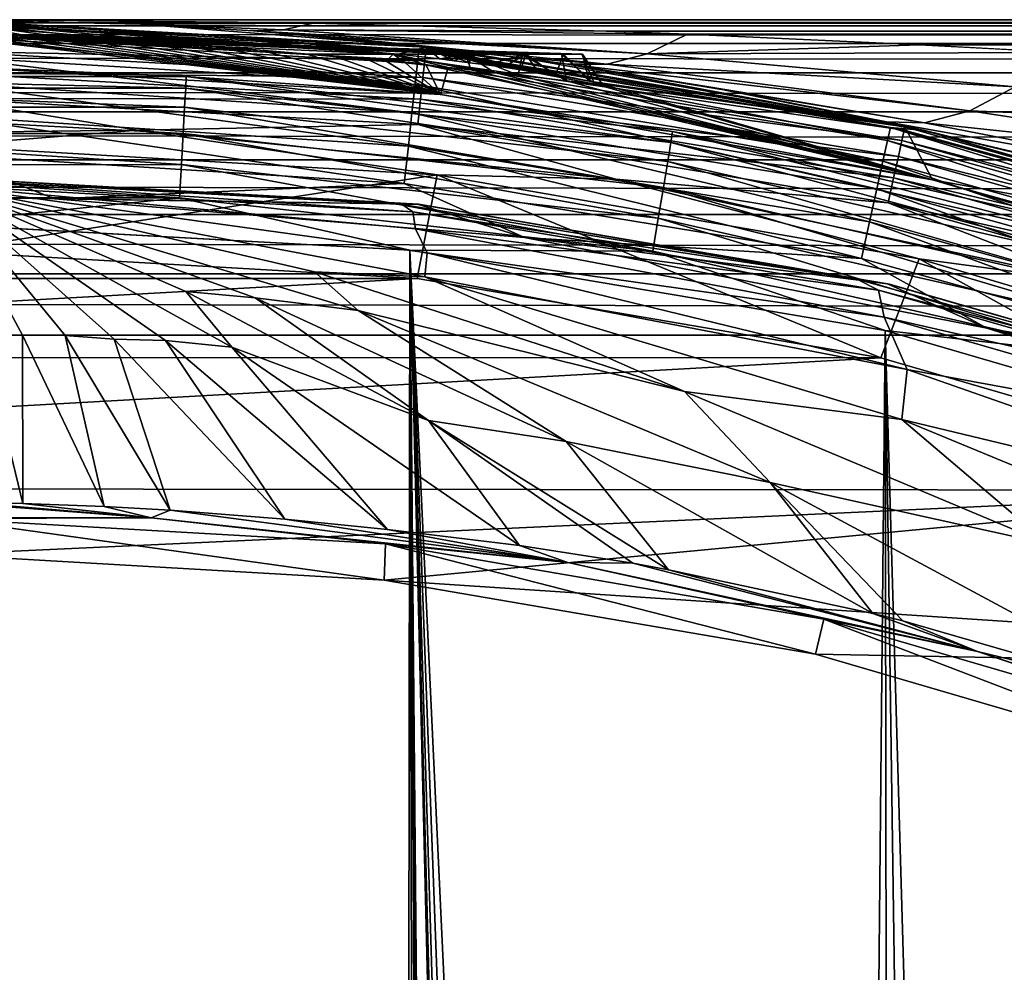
# Model space of a CAD drawing. Header units: metres. Extents: x -106 to 264, y -111 to 81.
# Tile 120 of 549: x 0.37 to 5.05, y 16.47 to 21. Entities that reach past the tile are written whole.
import ezdxf

# ---------------------------------------------------------------- set-up
doc = ezdxf.new("R2010")
doc.units = ezdxf.units.M
doc.layers.add('solid_20422013', color=7, linetype='CONTINUOUS')

msp = doc.modelspace()

# ---------------------------------------------------------------- linework, layer by layer
at = {"layer": 'solid_20422013'}
for points in [[(-88.5, 21, -17.5), (65.25, 21), (65.349434, 21, -1.48842)], [(-88.5, 21, -17.5), (-0.000001, 21, 17.5), (65.25, 21)], [(-88.5, 21, -17.5), (65.349434, 21, -1.48842), (65.638138, 21, -2.92955)], [(-88.5, 21, -17.5), (65.638138, 21, -2.92955), (66.121475, 21, -4.336645)], [(-88.5, 21, -17.5), (66.121475, 21, -4.336645), (66.783333, 21, -5.669938)], [(-88.5, 21, -17.5), (66.783333, 21, -5.669938), (67.616875, 21, -6.900162)], [(-88.5, 21, -17.5), (67.616875, 21, -6.900162), (68.599617, 21, -8.00908)], [(-88.5, 21, -17.5), (68.599617, 21, -8.00908), (69.713104, 21, -8.971275)], [(-88.5, 21, -17.5), (69.713104, 21, -8.971275), (70.93837, 21, -9.77903)], [(-88.5, 21, -17.5), (70.93837, 21, -9.77903), (72.25882, 21, -10.41851)], [(-88.5, 21, -17.5), (72.25882, 21, -10.41851), (73.648857, 21, -10.882648)], [(-88.5, 21, -17.5), (73.648857, 21, -10.882648), (75.085045, 21, -11.159636)], [(-88.5, 21, -17.5), (75.085045, 21, -11.159636), (76.544258, 21, -11.249847)], [(88.5, 21, -17.5), (-88.5, 21, -17.5), (76.544258, 21, -11.249847)], [(88.5, 20.971521, -17.790901), (-88.5, 21, -17.5), (88.5, 21, -17.5)], [(-88.5, 20.971521, -17.790901), (-88.5, 21, -17.5), (88.5, 20.971521, -17.790901)], [(-88.5, 20.971521, -17.790901), (88.5, 20.971521, -17.790901), (88.5, 20.886383, -18.072664)], [(-88.5, 20.886383, -18.072664), (-88.5, 20.971521, -17.790901), (88.5, 20.886383, -18.072664)], [(-0.000003, 20.979641, 52.074615), (0, 20.995598, 52.204365), (2.303542, 20.868849, 52.204365)], [(2.301789, 20.852987, 52.074615), (-0.000003, 20.979641, 52.074615), (2.303542, 20.868849, 52.204365)], [(-0.000003, 20.930273, 51.952866), (-0.000003, 20.979641, 52.074615), (2.301789, 20.852987, 52.074615)], [(65.34977, 21, 1.484793), (65.25, 21), (-0.000001, 21, 17.5)], [(72.174408, 21, 10.383374), (-0.000001, 21, 17.5), (88.5, 21, 17.5)], [(1.60938, 20.986002, 17.704453), (88.5, 21, 17.5), (-0.000001, 21, 17.5)], [(65.635323, 21, 2.919104), (65.34977, 21, 1.484793), (-0.000001, 21, 17.5)], [(66.111954, 21, 4.314885), (65.635323, 21, 2.919104), (-0.000001, 21, 17.5)], [(66.763763, 21, 5.636282), (66.111954, 21, 4.314885), (-0.000001, 21, 17.5)], [(67.583252, 21, 6.857237), (66.763763, 21, 5.636282), (-0.000001, 21, 17.5)], [(68.550476, 21, 7.96032), (67.583252, 21, 6.857237), (-0.000001, 21, 17.5)], [(69.64856, 21, 8.922384), (68.550476, 21, 7.96032), (-0.000001, 21, 17.5)], [(70.860832, 21, 9.734533), (69.64856, 21, 8.922384), (-0.000001, 21, 17.5)], [(72.174408, 21, 10.383374), (70.860832, 21, 9.734533), (-0.000001, 21, 17.5)], [(0.945547, 20.978703, 18.030573), (1.60938, 20.986002, 17.704453), (-0.000001, 21, 17.5)], [(2.351254, 20.867956, 48.200001), (0.945547, 20.978703, 18.030573), (-0.000001, 21, 17.5)], [(2.351254, 20.867956, 48.200001), (-0.000001, 21, 17.5), (0, 21, 48.200001)], [(2.268198, 20.855742, 48.383289), (0, 21, 48.200001), (0, 20.979942, 48.378017)], [(2.268198, 20.855742, 48.383289), (2.351254, 20.867956, 48.200001), (0, 21, 48.200001)], [(2.171877, 20.83606, 57.549877), (2.303542, 20.868849, 52.204365), (0, 20.995598, 52.204365)], [(1.788594, 20.86858, 57.992378), (2.171877, 20.83606, 57.549877), (0, 20.995598, 52.204365)], [(1.440171, 20.892031, 58.390835), (1.788594, 20.86858, 57.992378), (0, 20.995598, 52.204365)], [(1.118985, 20.908533, 58.752289), (1.440171, 20.892031, 58.390835), (0, 20.995598, 52.204365)], [(0.85626, 20.918423, 59.040462), (1.118985, 20.908533, 58.752289), (0, 20.995598, 52.204365)], [(0.65583, 20.923826, 59.251183), (0.85626, 20.918423, 59.040462), (0, 20.995598, 52.204365)], [(0.505297, 20.926702, 59.400143), (0.65583, 20.923826, 59.251183), (0, 20.995598, 52.204365)], [(0.383691, 20.928326, 59.510174), (0.505297, 20.926702, 59.400143), (0, 20.995598, 52.204365)], [(0.239847, 20.929569, 59.613194), (0.383691, 20.928326, 59.510174), (0, 20.995598, 52.204365)], [(2.261365, 20.792906, 48.557827), (0, 20.979942, 48.378017), (0, 20.920774, 48.547108)], [(2.261365, 20.792906, 48.557827), (2.268198, 20.855742, 48.383289), (0, 20.979942, 48.378017)], [(0.945547, 20.978703, 18.030573), (1.766791, 20.983109, 17.724478), (1.60938, 20.986002, 17.704453)], [(0.945547, 20.978703, 18.030573), (1.624872, 20.951984, 18.017645), (1.766791, 20.983109, 17.724478)], [(0.945547, 20.978703, 18.030573), (1.483165, 20.947559, 18.328831), (1.624872, 20.951984, 18.017645)], [(2.351254, 20.867956, 48.200001), (1.483165, 20.947559, 18.328831), (0.945547, 20.978703, 18.030573)], [(1.60938, 20.986002, 17.704453), (1.766791, 20.983109, 17.724478), (88.5, 21, 17.5)], [(1.624872, 20.951984, 18.017645), (3.159279, 20.945452, 17.900833), (1.766791, 20.983109, 17.724478)], [(88.5, 20.971178, 17.792635), (88.5, 21, 17.5), (1.766791, 20.983109, 17.724478)], [(88.5, 20.971178, 17.792635), (1.766791, 20.983109, 17.724478), (3.159279, 20.945452, 17.900833)], [(88.5, 20.971178, 17.792635), (3.159279, 20.945452, 17.900833), (3.545125, 20.931147, 17.949244)], [(88.5, 20.885706, 18.074297), (88.5, 20.971178, 17.792635), (3.545125, 20.931147, 17.949244)], [(-0.000003, 20.930273, 51.952866), (2.301789, 20.852987, 52.074615), (2.296372, 20.803917, 51.952866)], [(-0.000003, 20.930273, 51.952866), (2.296372, 20.803917, 51.952866), (-0.000003, 20.850895, 51.848179)], [(0, 20.922621, 60.56673), (0, 20.779589, 76.956543), (2.370589, 20.643957, 76.952934)], [(0.120015, 20.922085, 60.588848), (0, 20.922621, 60.56673), (2.370589, 20.643957, 76.952934)], [(0.000001, 20.930185, 59.700008), (0.358389, 20.918068, 60.736759), (0.487579, 20.914463, 60.850475)], [(0.000001, 20.930185, 59.700008), (0.487579, 20.914463, 60.850475), (0.626132, 20.909594, 60.985603)], [(0.000001, 20.930185, 59.700008), (0.626132, 20.909594, 60.985603), (0.77568, 20.903227, 61.140575)], [(0.000001, 20.930185, 59.700008), (0.77568, 20.903227, 61.140575), (0.937635, 20.895065, 61.314899)], [(0.000001, 20.930185, 59.700008), (0.937635, 20.895065, 61.314899), (1.113298, 20.884748, 61.508732)], [(0.000001, 20.930185, 59.700008), (1.113298, 20.884748, 61.508732), (1.304, 20.871838, 61.722755)], [(0.000001, 20.930185, 59.700008), (1.304, 20.871838, 61.722755), (1.511065, 20.855812, 61.957947)], [(0.000001, 20.930185, 59.700008), (1.511065, 20.855812, 61.957947), (1.735746, 20.83606, 62.215405)], [(2.146567, 20.83606, 61.875389), (0.000001, 20.930185, 59.700008), (1.735746, 20.83606, 62.215405)], [(2.776746, 20.83606, 58.423382), (0.239847, 20.929569, 59.613194), (0.000001, 20.930185, 59.700008)], [(2.956384, 20.83606, 58.925488), (2.776746, 20.83606, 58.423382), (0.000001, 20.930185, 59.700008)], [(3.046008, 20.83606, 59.45118), (2.956384, 20.83606, 58.925488), (0.000001, 20.930185, 59.700008)], [(3.042888, 20.83606, 59.984447), (3.046008, 20.83606, 59.45118), (0.000001, 20.930185, 59.700008)], [(2.947119, 20.83606, 60.509052), (3.042888, 20.83606, 59.984447), (0.000001, 20.930185, 59.700008)], [(2.761617, 20.83606, 61.009026), (2.947119, 20.83606, 60.509052), (0.000001, 20.930185, 59.700008)], [(2.49203, 20.83606, 61.469143), (2.761617, 20.83606, 61.009026), (0.000001, 20.930185, 59.700008)], [(2.146567, 20.83606, 61.875389), (2.49203, 20.83606, 61.469143), (0.000001, 20.930185, 59.700008)], [(0.23666, 20.920576, 60.647758), (0.120015, 20.922085, 60.588848), (2.370589, 20.643957, 76.952934)], [(2.776746, 20.83606, 58.423382), (0.383691, 20.928326, 59.510174), (0.239847, 20.929569, 59.613194)], [(2.512562, 20.83606, 57.96014), (0.505297, 20.926702, 59.400143), (0.383691, 20.928326, 59.510174)], [(2.776746, 20.83606, 58.423382), (2.512562, 20.83606, 57.96014), (0.383691, 20.928326, 59.510174)], [(2.512562, 20.83606, 57.96014), (0.65583, 20.923826, 59.251183), (0.505297, 20.926702, 59.400143)], [(2.512562, 20.83606, 57.96014), (0.85626, 20.918423, 59.040462), (0.65583, 20.923826, 59.251183)], [(1.624872, 20.951984, 18.017645), (1.483165, 20.947559, 18.328831), (3.354342, 20.837595, 18.324776)], [(1.483165, 20.947559, 18.328831), (1.868909, 20.916672, 18.541365), (3.354342, 20.837595, 18.324776)], [(2.351254, 20.867956, 48.200001), (1.868909, 20.916672, 18.541365), (1.483165, 20.947559, 18.328831)], [(1.624872, 20.951984, 18.017645), (3.545125, 20.931147, 17.949244), (3.159279, 20.945452, 17.900833)], [(1.624872, 20.951984, 18.017645), (3.354342, 20.837595, 18.324776), (3.545125, 20.931147, 17.949244)], [(3.354342, 20.837595, 18.324776), (4.649021, 20.88097, 18.085596), (3.545125, 20.931147, 17.949244)], [(88.5, 20.885706, 18.074297), (3.545125, 20.931147, 17.949244), (4.649021, 20.88097, 18.085596)], [(-88.5, 20.886383, -18.072664), (88.5, 20.886383, -18.072664), (88.5, 20.747858, -18.332376)], [(-88.5, 20.747858, -18.332376), (-88.5, 20.886383, -18.072664), (88.5, 20.747858, -18.332376)], [(2.250366, 20.691772, 48.713097), (0, 20.920774, 48.547108), (0, 20.826271, 48.697781)], [(2.250366, 20.691772, 48.713097), (2.261365, 20.792906, 48.557827), (0, 20.920774, 48.547108)], [(0.358389, 20.918068, 60.736759), (0.23666, 20.920576, 60.647758), (2.370589, 20.643957, 76.952934)], [(0.487579, 20.914463, 60.850475), (0.358389, 20.918068, 60.736759), (2.370589, 20.643957, 76.952934)], [(0.626132, 20.909594, 60.985603), (0.487579, 20.914463, 60.850475), (2.370589, 20.643957, 76.952934)], [(0.77568, 20.903227, 61.140575), (0.626132, 20.909594, 60.985603), (2.370589, 20.643957, 76.952934)], [(0.937635, 20.895065, 61.314899), (0.77568, 20.903227, 61.140575), (2.370589, 20.643957, 76.952934)], [(0.85626, 20.918423, 59.040462), (2.171877, 20.83606, 57.549877), (1.118985, 20.908533, 58.752289)], [(2.512562, 20.83606, 57.96014), (2.171877, 20.83606, 57.549877), (0.85626, 20.918423, 59.040462)], [(1.113298, 20.884748, 61.508732), (0.937635, 20.895065, 61.314899), (2.370589, 20.643957, 76.952934)], [(1.304, 20.871838, 61.722755), (1.113298, 20.884748, 61.508732), (2.370589, 20.643957, 76.952934)], [(1.118985, 20.908533, 58.752289), (2.171877, 20.83606, 57.549877), (1.440171, 20.892031, 58.390835)], [(1.440171, 20.892031, 58.390835), (2.171877, 20.83606, 57.549877), (1.788594, 20.86858, 57.992378)], [(1.868909, 20.916672, 18.541365), (3.164361, 20.787966, 18.72563), (3.354342, 20.837595, 18.324776)], [(1.868909, 20.916672, 18.541365), (2.769192, 20.816618, 19.033319), (3.164361, 20.787966, 18.72563)], [(2.351254, 20.867956, 48.200001), (2.769192, 20.816618, 19.033319), (1.868909, 20.916672, 18.541365)], [(3.354342, 20.837595, 18.324776), (5.32447, 20.843521, 18.167048), (4.649021, 20.88097, 18.085596)], [(88.5, 20.885706, 18.074297), (4.649021, 20.88097, 18.085596), (5.32447, 20.843521, 18.167048)], [(-0.000003, 20.850895, 51.848179), (2.287663, 20.725019, 51.848179), (-0.000003, 20.74699, 51.767784)], [(2.296372, 20.803917, 51.952866), (2.287663, 20.725019, 51.848179), (-0.000003, 20.850895, 51.848179)], [(1.511065, 20.855812, 61.957947), (1.304, 20.871838, 61.722755), (2.370589, 20.643957, 76.952934)], [(1.735746, 20.83606, 62.215405), (1.511065, 20.855812, 61.957947), (2.370589, 20.643957, 76.952934)], [(1.871006, 20.824772, 62.167374), (1.735746, 20.83606, 62.215405), (2.370589, 20.643957, 76.952934)], [(2.025942, 20.811142, 62.067833), (1.735746, 20.83606, 62.215405), (1.871006, 20.824772, 62.167374)], [(2.112319, 20.803129, 62.00209), (1.735746, 20.83606, 62.215405), (2.025942, 20.811142, 62.067833)], [(2.146567, 20.83606, 61.875389), (1.735746, 20.83606, 62.215405), (2.112319, 20.803129, 62.00209)], [(2.146567, 20.83606, 61.875389), (2.112319, 20.803129, 62.00209), (2.204843, 20.794214, 61.923729)], [(2.146567, 20.83606, 61.875389), (2.204843, 20.794214, 61.923729), (2.303374, 20.784348, 61.83062)], [(2.146567, 20.83606, 61.875389), (2.303374, 20.784348, 61.83062), (2.407455, 20.77352, 61.720196)], [(2.146567, 20.83606, 61.875389), (2.407455, 20.77352, 61.720196), (2.516241, 20.761772, 61.589497)], [(2.146567, 20.83606, 61.875389), (2.516241, 20.761772, 61.589497), (2.49203, 20.83606, 61.469143)], [(2.171877, 20.83606, 57.549877), (2.366335, 20.813755, 57.677025), (2.303542, 20.868849, 52.204365)], [(2.512562, 20.83606, 57.96014), (2.366335, 20.813755, 57.677025), (2.171877, 20.83606, 57.549877)], [(2.261365, 20.792906, 48.557827), (4.496217, 20.426521, 48.557827), (2.268198, 20.855742, 48.383289)], [(2.268198, 20.855742, 48.383289), (4.509805, 20.488249, 48.383289), (2.351254, 20.867956, 48.200001)], [(4.496217, 20.426521, 48.557827), (4.509805, 20.488249, 48.383289), (2.268198, 20.855742, 48.383289)], [(2.296372, 20.803917, 51.952866), (2.301789, 20.852987, 52.074615), (4.575788, 20.474558, 52.074615)], [(2.301789, 20.852987, 52.074615), (2.303542, 20.868849, 52.204365), (4.579271, 20.490129, 52.204365)], [(4.575788, 20.474558, 52.074615), (2.301789, 20.852987, 52.074615), (4.579271, 20.490129, 52.204365)], [(3.07821, 20.708233, 59.060432), (4.579271, 20.490129, 52.204365), (2.303542, 20.868849, 52.204365)], [(2.917912, 20.73625, 58.513287), (3.07821, 20.708233, 59.060432), (2.303542, 20.868849, 52.204365)], [(2.836578, 20.749128, 58.332054), (2.917912, 20.73625, 58.513287), (2.303542, 20.868849, 52.204365)], [(2.753259, 20.761719, 58.17643), (2.836578, 20.749128, 58.332054), (2.303542, 20.868849, 52.204365)], [(2.670326, 20.773724, 58.042915), (2.753259, 20.761719, 58.17643), (2.303542, 20.868849, 52.204365)], [(2.589357, 20.784977, 57.92852), (2.670326, 20.773724, 58.042915), (2.303542, 20.868849, 52.204365)], [(2.511346, 20.795406, 57.83078), (2.589357, 20.784977, 57.92852), (2.303542, 20.868849, 52.204365)], [(2.436913, 20.804991, 57.747509), (2.511346, 20.795406, 57.83078), (2.303542, 20.868849, 52.204365)], [(2.366335, 20.813755, 57.677025), (2.436913, 20.804991, 57.747509), (2.303542, 20.868849, 52.204365)], [(4.67294, 20.473486, 48.200001), (2.769192, 20.816618, 19.033319), (2.351254, 20.867956, 48.200001)], [(4.509805, 20.488249, 48.383289), (4.67294, 20.473486, 48.200001), (2.351254, 20.867956, 48.200001)], [(2.512562, 20.83606, 57.96014), (2.436913, 20.804991, 57.747509), (2.366335, 20.813755, 57.677025)], [(2.512562, 20.83606, 57.96014), (2.511346, 20.795406, 57.83078), (2.436913, 20.804991, 57.747509)], [(2.49203, 20.83606, 61.469143), (2.516241, 20.761772, 61.589497), (2.628257, 20.74925, 61.434841)], [(2.49203, 20.83606, 61.469143), (2.628257, 20.74925, 61.434841), (2.741133, 20.73625, 61.251995)], [(2.49203, 20.83606, 61.469143), (2.741133, 20.73625, 61.251995), (2.761617, 20.83606, 61.009026)], [(2.512562, 20.83606, 57.96014), (2.589357, 20.784977, 57.92852), (2.511346, 20.795406, 57.83078)], [(2.776746, 20.83606, 58.423382), (2.589357, 20.784977, 57.92852), (2.512562, 20.83606, 57.96014)], [(2.776746, 20.83606, 58.423382), (2.670326, 20.773724, 58.042915), (2.589357, 20.784977, 57.92852)], [(2.776746, 20.83606, 58.423382), (2.753259, 20.761719, 58.17643), (2.670326, 20.773724, 58.042915)], [(2.761617, 20.83606, 61.009026), (2.741133, 20.73625, 61.251995), (2.970732, 20.709206, 60.730064)], [(2.776746, 20.83606, 58.423382), (2.836578, 20.749128, 58.332054), (2.753259, 20.761719, 58.17643)], [(2.761617, 20.83606, 61.009026), (2.970732, 20.709206, 60.730064), (2.947119, 20.83606, 60.509052)], [(2.776746, 20.83606, 58.423382), (2.917912, 20.73625, 58.513287), (2.836578, 20.749128, 58.332054)], [(2.956384, 20.83606, 58.925488), (2.917912, 20.73625, 58.513287), (2.776746, 20.83606, 58.423382)], [(2.956384, 20.83606, 58.925488), (3.07821, 20.708233, 59.060432), (2.917912, 20.73625, 58.513287)], [(2.947119, 20.83606, 60.509052), (2.970732, 20.709206, 60.730064), (3.103621, 20.694511, 60.185658)], [(2.947119, 20.83606, 60.509052), (3.103621, 20.694511, 60.185658), (3.042888, 20.83606, 59.984447)], [(3.046008, 20.83606, 59.45118), (3.07821, 20.708233, 59.060432), (2.956384, 20.83606, 58.925488)], [(3.042888, 20.83606, 59.984447), (3.103621, 20.694511, 60.185658), (3.14007, 20.694027, 59.617451)], [(3.042888, 20.83606, 59.984447), (3.14007, 20.694027, 59.617451), (3.046008, 20.83606, 59.45118)], [(3.046008, 20.83606, 59.45118), (3.14007, 20.694027, 59.617451), (3.07821, 20.708233, 59.060432)], [(3.354342, 20.837595, 18.324776), (3.164361, 20.787966, 18.72563), (5.102771, 20.680492, 18.560186)], [(3.354342, 20.837595, 18.324776), (5.102771, 20.680492, 18.560186), (5.32447, 20.843521, 18.167048)], [(2.235794, 20.557785, 48.840744), (0, 20.826271, 48.697781), (0, 20.701319, 48.823441)], [(2.235794, 20.557785, 48.840744), (2.250366, 20.691772, 48.713097), (0, 20.826271, 48.697781)], [(2.025942, 20.811142, 62.067833), (1.871006, 20.824772, 62.167374), (2.370589, 20.643957, 76.952934)], [(2.112319, 20.803129, 62.00209), (2.025942, 20.811142, 62.067833), (2.370589, 20.643957, 76.952934)], [(2.204843, 20.794214, 61.923729), (2.112319, 20.803129, 62.00209), (2.370589, 20.643957, 76.952934)], [(2.303374, 20.784348, 61.83062), (2.204843, 20.794214, 61.923729), (2.370589, 20.643957, 76.952934)], [(2.250366, 20.691772, 48.713097), (4.474348, 20.327169, 48.713097), (2.261365, 20.792906, 48.557827)], [(4.474348, 20.327169, 48.713097), (4.496217, 20.426521, 48.557827), (2.261365, 20.792906, 48.557827)], [(2.296372, 20.803917, 51.952866), (4.565021, 20.426378, 51.952866), (2.287663, 20.725019, 51.848179)], [(2.296372, 20.803917, 51.952866), (4.575788, 20.474558, 52.074615), (4.565021, 20.426378, 51.952866)], [(2.407455, 20.77352, 61.720196), (2.303374, 20.784348, 61.83062), (2.370589, 20.643957, 76.952934)], [(2.769192, 20.816618, 19.033319), (2.975603, 20.788116, 19.14559), (3.164361, 20.787966, 18.72563)], [(4.67294, 20.473486, 48.200001), (2.975603, 20.788116, 19.14559), (2.769192, 20.816618, 19.033319)], [(2.975603, 20.788116, 19.14559), (4.672422, 20.510414, 19.455687), (4.887972, 20.566158, 18.99258)], [(2.975603, 20.788116, 19.14559), (3.646074, 20.681057, 19.507853), (4.672422, 20.510414, 19.455687)], [(3.164361, 20.787966, 18.72563), (2.975603, 20.788116, 19.14559), (4.887972, 20.566158, 18.99258)], [(4.67294, 20.473486, 48.200001), (3.646074, 20.681057, 19.507853), (2.975603, 20.788116, 19.14559)], [(3.164361, 20.787966, 18.72563), (4.887972, 20.566158, 18.99258), (5.102771, 20.680492, 18.560186)], [(-88.5, 20.747858, -18.332376), (88.5, 20.747858, -18.332376), (88.5, 20.561285, -18.560036)], [(-88.5, 20.561285, -18.560036), (-88.5, 20.747858, -18.332376), (88.5, 20.561285, -18.560036)], [(-1.163395, 20.729193, 77.111679), (1.162862, 20.729219, 77.111694), (0, 20.779589, 76.956543)], [(-0.000003, 20.74699, 51.767784), (2.276263, 20.62174, 51.767784), (-0.000003, 20.625729, 51.717224)], [(2.287663, 20.725019, 51.848179), (2.276263, 20.62174, 51.767784), (-0.000003, 20.74699, 51.767784)], [(1.162862, 20.729219, 77.111694), (2.370589, 20.643957, 76.952934), (0, 20.779589, 76.956543)], [(2.407455, 20.77352, 61.720196), (2.370589, 20.643957, 76.952934), (4.710167, 20.238832, 76.943611)], [(2.516241, 20.761772, 61.589497), (2.407455, 20.77352, 61.720196), (4.710167, 20.238832, 76.943611)], [(2.628257, 20.74925, 61.434841), (2.516241, 20.761772, 61.589497), (4.710167, 20.238832, 76.943611)], [(2.741133, 20.73625, 61.251995), (2.628257, 20.74925, 61.434841), (4.710167, 20.238832, 76.943611)], [(2.970732, 20.709206, 60.730064), (2.741133, 20.73625, 61.251995), (4.710167, 20.238832, 76.943611)], [(1.16006, 20.675291, 77.269463), (1.162862, 20.729219, 77.111694), (-1.163395, 20.729193, 77.111679)], [(1.16006, 20.675291, 77.269463), (-1.163395, 20.729193, 77.111679), (-1.160591, 20.675266, 77.269455)], [(2.218434, 20.398159, 48.933891), (0, 20.701319, 48.823441), (0, 20.543839, 48.92234)], [(2.218434, 20.398159, 48.933891), (2.235794, 20.557785, 48.840744), (0, 20.701319, 48.823441)], [(3.466158, 20.415913, 77.262817), (1.162862, 20.729219, 77.111694), (1.16006, 20.675291, 77.269463)], [(1.162862, 20.729219, 77.111694), (3.474532, 20.469166, 77.105019), (2.370589, 20.643957, 76.952934)], [(3.466158, 20.415913, 77.262817), (3.474532, 20.469166, 77.105019), (1.162862, 20.729219, 77.111694)], [(2.235794, 20.557785, 48.840744), (4.445375, 20.195543, 48.840744), (2.250366, 20.691772, 48.713097)], [(4.445375, 20.195543, 48.840744), (4.474348, 20.327169, 48.713097), (2.250366, 20.691772, 48.713097)], [(2.287663, 20.725019, 51.848179), (4.547708, 20.348911, 51.848179), (2.276263, 20.62174, 51.767784)], [(4.565021, 20.426378, 51.952866), (4.547708, 20.348911, 51.848179), (2.287663, 20.725019, 51.848179)], [(3.103621, 20.694511, 60.185658), (2.970732, 20.709206, 60.730064), (4.710167, 20.238832, 76.943611)], [(3.07821, 20.708233, 59.060432), (3.14007, 20.694027, 59.617451), (4.579271, 20.490129, 52.204365)], [(3.14007, 20.694027, 59.617451), (3.103621, 20.694511, 60.185658), (4.710167, 20.238832, 76.943611)], [(3.14007, 20.694027, 59.617451), (4.710167, 20.238832, 76.943611), (4.579271, 20.490129, 52.204365)], [(1.16006, 20.675291, 77.269463), (-1.160591, 20.675266, 77.269455), (1.15513, 20.583683, 77.41674)], [(-1.160591, 20.675266, 77.269455), (-1.155659, 20.583658, 77.416733), (1.15513, 20.583683, 77.41674)], [(1.16006, 20.675291, 77.269463), (1.15513, 20.583683, 77.41674), (3.451427, 20.325453, 77.410141)], [(3.466158, 20.415913, 77.262817), (1.16006, 20.675291, 77.269463), (3.451427, 20.325453, 77.410141)], [(3.474532, 20.469166, 77.105019), (4.710167, 20.238832, 76.943611), (2.370589, 20.643957, 76.952934)], [(3.646074, 20.681057, 19.507853), (4.490891, 20.514189, 19.955065), (4.672422, 20.510414, 19.455687)], [(4.67294, 20.473486, 48.200001), (4.490891, 20.514189, 19.955065), (3.646074, 20.681057, 19.507853)], [(5.102771, 20.680492, 18.560186), (4.887972, 20.566158, 18.99258), (6.85144, 20.487101, 18.753338)], [(-0.000003, 20.625729, 51.717224), (0.930466, 20.47448, 51.700001), (-1.368259, 20.448698, 51.700001)], [(-0.000003, 20.625729, 51.717224), (2.262959, 20.501213, 51.717224), (0.930466, 20.47448, 51.700001)], [(2.276263, 20.62174, 51.767784), (2.262959, 20.501213, 51.717224), (-0.000003, 20.625729, 51.717224)], [(2.276263, 20.62174, 51.767784), (4.525045, 20.247507, 51.767784), (2.262959, 20.501213, 51.717224)], [(4.547708, 20.348911, 51.848179), (4.525045, 20.247507, 51.767784), (2.276263, 20.62174, 51.767784)], [(-88.5, 20.561285, -18.560036), (88.5, 20.561285, -18.560036), (88.5, 20.333845, -18.746878)], [(-88.5, 20.333845, -18.746878), (-88.5, 20.561285, -18.560036), (88.5, 20.333845, -18.746878)], [(1.15513, 20.583683, 77.41674), (-1.155659, 20.583658, 77.416733), (1.148304, 20.458862, 77.540459)], [(-1.155659, 20.583658, 77.416733), (-1.14883, 20.458838, 77.540451), (1.148304, 20.458862, 77.540459)], [(1.15513, 20.583683, 77.41674), (1.148304, 20.458862, 77.540459), (3.431033, 20.2022, 77.533928)], [(3.451427, 20.325453, 77.410141), (1.15513, 20.583683, 77.41674), (3.431033, 20.2022, 77.533928)], [(2.218434, 20.398159, 48.933891), (4.410858, 20.038731, 48.933891), (2.235794, 20.557785, 48.840744)], [(4.410858, 20.038731, 48.933891), (4.445375, 20.195543, 48.840744), (2.235794, 20.557785, 48.840744)], [(4.887972, 20.566158, 18.99258), (4.672422, 20.510414, 19.455687), (6.618037, 20.301537, 19.185102)], [(4.887972, 20.566158, 18.99258), (6.618037, 20.301537, 19.185102), (6.85144, 20.487101, 18.753338)], [(2.199219, 20.221489, 48.987526), (0, 20.543839, 48.92234), (0, 20.35853, 48.984135)], [(2.218434, 20.398159, 48.933891), (0, 20.543839, 48.92234), (2.199219, 20.221489, 48.987526)], [(2.262959, 20.501213, 51.717224), (3.205113, 20.241909, 51.700001), (0.930466, 20.47448, 51.700001)], [(2.262959, 20.501213, 51.717224), (4.498598, 20.129166, 51.717224), (3.205113, 20.241909, 51.700001)], [(4.525045, 20.247507, 51.767784), (4.498598, 20.129166, 51.717224), (2.262959, 20.501213, 51.717224)], [(4.490891, 20.514189, 19.955065), (6.157832, 20.120161, 20.168083), (6.384468, 20.175959, 19.660074)], [(4.490891, 20.514189, 19.955065), (5.300443, 20.320072, 20.371447), (6.157832, 20.120161, 20.168083)], [(4.672422, 20.510414, 19.455687), (4.490891, 20.514189, 19.955065), (6.384468, 20.175959, 19.660074)], [(4.67294, 20.473486, 48.200001), (5.300443, 20.320072, 20.371447), (4.490891, 20.514189, 19.955065)], [(4.672422, 20.510414, 19.455687), (6.384468, 20.175959, 19.660074), (6.618037, 20.301537, 19.185102)], [(-1.368259, 20.448698, 51.700001), (0.930466, 20.47448, 51.700001), (0, 20.4, 51.700001)], [(1.148304, 20.458862, 77.540459), (-1.14883, 20.458838, 77.540451), (1.140132, 20.310873, 77.630676)], [(-1.14883, 20.458838, 77.540451), (-1.140654, 20.310846, 77.630669), (1.140132, 20.310873, 77.630676)], [(0.930466, 20.47448, 51.700001), (2.355038, 20.261932, 51.700001), (0, 20.4, 51.700001)], [(0.930466, 20.47448, 51.700001), (3.205113, 20.241909, 51.700001), (2.355038, 20.261932, 51.700001)], [(1.148304, 20.458862, 77.540459), (1.140132, 20.310873, 77.630676), (3.406617, 20.05607, 77.624237)], [(3.431033, 20.2022, 77.533928), (1.148304, 20.458862, 77.540459), (3.406617, 20.05607, 77.624237)], [(5.728773, 19.900377, 77.249832), (3.474532, 20.469166, 77.105019), (3.466158, 20.415913, 77.262817)], [(3.474532, 20.469166, 77.105019), (5.742614, 19.95229, 77.09198), (4.710167, 20.238832, 76.943611)], [(5.728773, 19.900377, 77.249832), (5.742614, 19.95229, 77.09198), (3.474532, 20.469166, 77.105019)], [(4.496217, 20.426521, 48.557827), (6.678356, 19.820652, 48.557827), (4.509805, 20.488249, 48.383289)], [(4.509805, 20.488249, 48.383289), (6.698537, 19.88055, 48.383289), (4.67294, 20.473486, 48.200001)], [(6.678356, 19.820652, 48.557827), (6.698537, 19.88055, 48.383289), (4.509805, 20.488249, 48.383289)], [(4.565021, 20.426378, 51.952866), (4.575788, 20.474558, 52.074615), (6.79454, 19.848919, 52.074615)], [(4.575788, 20.474558, 52.074615), (4.579271, 20.490129, 52.204365), (6.79971, 19.864016, 52.204365)], [(6.79454, 19.848919, 52.074615), (4.575788, 20.474558, 52.074615), (6.79971, 19.864016, 52.204365)], [(4.710167, 20.238832, 76.943611), (6.79971, 19.864016, 52.204365), (4.579271, 20.490129, 52.204365)], [(6.93586, 19.82155, 48.200001), (5.300443, 20.320072, 20.371447), (4.67294, 20.473486, 48.200001)], [(6.698537, 19.88055, 48.383289), (6.93586, 19.82155, 48.200001), (4.67294, 20.473486, 48.200001)], [(3.466158, 20.415913, 77.262817), (3.451427, 20.325453, 77.410141), (5.704426, 19.812202, 77.397263)], [(5.728773, 19.900377, 77.249832), (3.466158, 20.415913, 77.262817), (5.704426, 19.812202, 77.397263)], [(4.474348, 20.327169, 48.713097), (6.645873, 19.724247, 48.713097), (4.496217, 20.426521, 48.557827)], [(6.645873, 19.724247, 48.713097), (6.678356, 19.820652, 48.557827), (4.496217, 20.426521, 48.557827)], [(4.565021, 20.426378, 51.952866), (6.778551, 19.802212, 51.952866), (4.547708, 20.348911, 51.848179)], [(4.565021, 20.426378, 51.952866), (6.79454, 19.848919, 52.074615), (6.778551, 19.802212, 51.952866)], [(2.355038, 20.261932, 51.700001), (0, 19.899723, 53.567062), (0, 20.4, 51.700001)], [(2.218434, 20.398159, 48.933891), (2.199219, 20.221489, 48.987526), (4.372655, 19.865173, 48.987526)], [(2.218434, 20.398159, 48.933891), (4.372655, 19.865173, 48.987526), (4.410858, 20.038731, 48.933891)], [(-88.5, 20.333845, -18.746878), (88.5, 20.333845, -18.746878), (88.5, 20.074297, -18.885706)], [(-88.5, 20.074297, -18.885706), (-88.5, 20.333845, -18.746878), (88.5, 20.074297, -18.885706)], [(0.269548, 20.153822, 48.998768), (0.538359, 20.148434, 48.998768), (0, 20.35853, 48.984135)], [(2.199219, 20.221489, 48.987526), (0, 20.35853, 48.984135), (0.538359, 20.148434, 48.998768)], [(3.451427, 20.325453, 77.410141), (3.431033, 20.2022, 77.533928), (5.670721, 19.692062, 77.521194)], [(5.704426, 19.812202, 77.397263), (3.451427, 20.325453, 77.410141), (5.670721, 19.692062, 77.521194)], [(4.445375, 20.195543, 48.840744), (6.602839, 19.596525, 48.840744), (4.474348, 20.327169, 48.713097)], [(6.602839, 19.596525, 48.840744), (6.645873, 19.724247, 48.713097), (4.474348, 20.327169, 48.713097)], [(4.547708, 20.348911, 51.848179), (6.752844, 19.727112, 51.848179), (4.525045, 20.247507, 51.767784)], [(6.778551, 19.802212, 51.952866), (6.752844, 19.727112, 51.848179), (4.547708, 20.348911, 51.848179)], [(1.140132, 20.310873, 77.630676), (-1.140654, 20.310846, 77.630669), (1.131341, 20.152794, 77.683044)], [(-1.140654, 20.310846, 77.630669), (-1.131859, 20.152765, 77.683037), (1.131341, 20.152794, 77.683044)], [(1.140132, 20.310873, 77.630676), (1.131341, 20.152794, 77.683044), (3.380351, 19.899975, 77.676697)], [(3.406617, 20.05607, 77.624237), (1.140132, 20.310873, 77.630676), (3.380351, 19.899975, 77.676697)], [(2.355038, 20.261932, 51.700001), (2.260823, 19.769518, 53.567062), (0, 19.899723, 53.567062)], [(0, 20.155624, 48.998768), (0, 20.25, 49.099998), (2.262605, 20.123198, 49.099998)], [(2.267281, 20.122673, 49.239994), (2.262605, 20.123198, 49.099998), (0, 20.25, 49.099998)], [(2.267281, 20.122673, 49.239994), (0, 20.25, 49.099998), (0, 20.25, 49.239994)], [(2.188358, 20.121618, 49.338165), (2.267281, 20.122673, 49.239994), (0, 20.25, 49.239994)], [(0, 20.240267, 49.338165), (2.188358, 20.121618, 49.338165), (0, 20.25, 49.239994)], [(2.23916, 20.087093, 49.432369), (2.188358, 20.121618, 49.338165), (0, 20.240267, 49.338165)], [(0, 20.211449, 49.432518), (2.23916, 20.087093, 49.432369), (0, 20.240267, 49.338165)], [(2.77061, 19.964212, 49.000153), (2.199219, 20.221489, 48.987526), (0.538359, 20.148434, 48.998768)], [(2.77061, 19.964212, 49.000153), (4.372655, 19.865173, 48.987526), (2.199219, 20.221489, 48.987526)], [(2.355038, 20.261932, 51.700001), (4.464016, 19.392557, 53.567062), (2.260823, 19.769518, 53.567062)], [(2.355038, 20.261932, 51.700001), (4.647179, 19.863621, 51.700001), (4.464016, 19.392557, 53.567062)], [(3.205113, 20.241909, 51.700001), (4.647179, 19.863621, 51.700001), (2.355038, 20.261932, 51.700001)], [(3.205113, 20.241909, 51.700001), (5.469922, 19.752222, 51.700001), (4.647179, 19.863621, 51.700001)], [(4.498598, 20.129166, 51.717224), (5.469922, 19.752222, 51.700001), (3.205113, 20.241909, 51.700001)], [(4.525045, 20.247507, 51.767784), (6.719193, 19.628807, 51.767784), (4.498598, 20.129166, 51.717224)], [(6.752844, 19.727112, 51.848179), (6.719193, 19.628807, 51.767784), (4.525045, 20.247507, 51.767784)], [(4.710167, 20.238832, 76.943611), (6.988204, 19.569534, 76.928093), (6.79971, 19.864016, 52.204365)], [(5.742614, 19.95229, 77.09198), (6.988204, 19.569534, 76.928093), (4.710167, 20.238832, 76.943611)], [(2.252065, 20.006445, 49.618607), (2.23916, 20.087093, 49.432369), (0, 20.211449, 49.432518)], [(2.296458, 19.778135, 50.119297), (0, 20.211449, 49.432518), (1.77282, 19.801899, 50.18433)], [(1.980648, 19.617708, 50.530609), (1.77282, 19.801899, 50.18433), (0, 20.211449, 49.432518)], [(2.308632, 19.891277, 49.866642), (0, 20.211449, 49.432518), (2.296458, 19.778135, 50.119297)], [(1.49029, 19.677963, 50.495621), (1.980648, 19.617708, 50.530609), (0, 20.211449, 49.432518)], [(1.160454, 19.708467, 50.478378), (1.49029, 19.677963, 50.495621), (0, 20.211449, 49.432518)], [(1.379579, 19.442829, 50.984146), (1.160454, 19.708467, 50.478378), (0, 20.211449, 49.432518)], [(1.064354, 19.475479, 50.959057), (1.379579, 19.442829, 50.984146), (0, 20.211449, 49.432518)], [(0.820149, 19.480936, 50.971485), (1.064354, 19.475479, 50.959057), (0, 20.211449, 49.432518)], [(0.587842, 19.49828, 50.953972), (0.820149, 19.480936, 50.971485), (0, 20.211449, 49.432518)], [(0.384159, 19.500872, 50.958836), (0.587842, 19.49828, 50.953972), (0, 20.211449, 49.432518)], [(0.188781, 19.506323, 50.953781), (0.384159, 19.500872, 50.958836), (0, 20.211449, 49.432518)], [(2.252065, 20.006445, 49.618607), (0, 20.211449, 49.432518), (2.308632, 19.891277, 49.866642)], [(3.431033, 20.2022, 77.533928), (3.406617, 20.05607, 77.624237), (5.630368, 19.549623, 77.611679)], [(5.670721, 19.692062, 77.521194), (3.431033, 20.2022, 77.533928), (5.630368, 19.549623, 77.611679)], [(4.410858, 20.038731, 48.933891), (6.551569, 19.444365, 48.933891), (4.445375, 20.195543, 48.840744)], [(6.551569, 19.444365, 48.933891), (6.602839, 19.596525, 48.840744), (4.445375, 20.195543, 48.840744)], [(1.131341, 20.152794, 77.683044), (-1.131859, 20.152765, 77.683037), (-0.06123, 20.029524, 77.699997)], [(1.131341, 20.152794, 77.683044), (-0.06123, 20.029524, 77.699997), (2.225178, 19.904366, 77.696907)], [(2.262605, 20.123198, 49.099998), (0.269548, 20.153822, 48.998768), (0, 20.155624, 48.998768)], [(2.262605, 20.123198, 49.099998), (0.538359, 20.148434, 48.998768), (0.269548, 20.153822, 48.998768)], [(2.262605, 20.123198, 49.099998), (2.77061, 19.964212, 49.000153), (0.538359, 20.148434, 48.998768)], [(3.380351, 19.899975, 77.676697), (1.131341, 20.152794, 77.683044), (2.225178, 19.904366, 77.696907)], [(4.498598, 20.129166, 51.717224), (6.679921, 19.514082, 51.717224), (5.469922, 19.752222, 51.700001)], [(6.719193, 19.628807, 51.767784), (6.679921, 19.514082, 51.717224), (4.498598, 20.129166, 51.717224)], [(2.188358, 20.121618, 49.338165), (4.351059, 19.767061, 49.338165), (2.267281, 20.122673, 49.239994)], [(2.23916, 20.087093, 49.432369), (4.351059, 19.767061, 49.338165), (2.188358, 20.121618, 49.338165)], [(2.23916, 20.087093, 49.432369), (4.452945, 19.714825, 49.432495), (4.351059, 19.767061, 49.338165)], [(2.252065, 20.006445, 49.618607), (4.452945, 19.714825, 49.432495), (2.23916, 20.087093, 49.432369)], [(2.262605, 20.123198, 49.099998), (4.496874, 19.744383, 49.099998), (2.77061, 19.964212, 49.000153)], [(2.267281, 20.122673, 49.239994), (4.496874, 19.744383, 49.099998), (2.262605, 20.123198, 49.099998)], [(2.267281, 20.122673, 49.239994), (4.506049, 19.74229, 49.239994), (4.496874, 19.744383, 49.099998)], [(4.351059, 19.767061, 49.338165), (4.506049, 19.74229, 49.239994), (2.267281, 20.122673, 49.239994)], [(-88.5, 20.074297, -18.885706), (88.5, 20.074297, -18.885706), (88.5, 19.792635, -18.971178)], [(-88.5, 19.792635, -18.971178), (-88.5, 20.074297, -18.885706), (88.5, 19.792635, -18.971178)], [(3.406617, 20.05607, 77.624237), (3.380351, 19.899975, 77.676697), (5.586958, 19.39747, 77.66433)], [(5.630368, 19.549623, 77.611679), (3.406617, 20.05607, 77.624237), (5.586958, 19.39747, 77.66433)], [(4.410858, 20.038731, 48.933891), (4.372655, 19.865173, 48.987526), (6.494825, 19.275955, 48.987526)], [(4.410858, 20.038731, 48.933891), (6.494825, 19.275955, 48.987526), (6.551569, 19.444365, 48.933891)], [(2.098274, -88.490707, 77.69725), (2.225178, 19.904366, 77.696907), (-0.06123, 20.029524, 77.699997)], [(1.634858, -88.817284, 77.698326), (2.098274, -88.490707, 77.69725), (-0.06123, 20.029524, 77.699997)], [(1.120016, -89.056923, 77.699219), (1.634858, -88.817284, 77.698326), (-0.06123, 20.029524, 77.699997)], [(0.571857, -89.205994, 77.699799), (1.120016, -89.056923, 77.699219), (-0.06123, 20.029524, 77.699997)], [(0.006449, -89.25544, 77.699997), (0.571857, -89.205994, 77.699799), (-0.06123, 20.029524, 77.699997)], [(4.479954, 19.586679, 49.712177), (4.452945, 19.714825, 49.432495), (2.252065, 20.006445, 49.618607)], [(4.479954, 19.586679, 49.712177), (2.252065, 20.006445, 49.618607), (2.308632, 19.891277, 49.866642)], [(2.77061, 19.964212, 49.000153), (4.968424, 19.533583, 49.000153), (4.372655, 19.865173, 48.987526)], [(4.496874, 19.744383, 49.099998), (4.968424, 19.533583, 49.000153), (2.77061, 19.964212, 49.000153)], [(2.260823, 19.769518, 53.567062), (-2.253802, 19.769644, 53.567062), (0, 19.899723, 53.567062)], [(2.098274, -88.490707, 77.69725), (2.499338, -88.090469, 77.696098), (2.225178, 19.904366, 77.696907)], [(3.380351, 19.899975, 77.676697), (2.225178, 19.904366, 77.696907), (4.485406, 19.521969, 77.687424)], [(4.100823, -20.171757, 77.689491), (4.485406, 19.521969, 77.687424), (2.225178, 19.904366, 77.696907)], [(3.31607, -21.752159, 77.69313), (2.225178, 19.904366, 77.696907), (3.259583, -22.351814, 77.693359)], [(3.207588, -86.573051, 77.693573), (3.259583, -22.351814, 77.693359), (2.225178, 19.904366, 77.696907)], [(3.476698, -21.18545, 77.692444), (2.225178, 19.904366, 77.696907), (3.31607, -21.752159, 77.69313)], [(3.743789, -20.647135, 77.691238), (2.225178, 19.904366, 77.696907), (3.476698, -21.18545, 77.692444)], [(4.100823, -20.171757, 77.689491), (2.225178, 19.904366, 77.696907), (3.743789, -20.647135, 77.691238)], [(3.063525, -87.11248, 77.694138), (3.207588, -86.573051, 77.693573), (2.225178, 19.904366, 77.696907)], [(2.823205, -87.62558, 77.695015), (3.063525, -87.11248, 77.694138), (2.225178, 19.904366, 77.696907)], [(2.499338, -88.090469, 77.696098), (2.823205, -87.62558, 77.695015), (2.225178, 19.904366, 77.696907)], [(5.586958, 19.39747, 77.66433), (3.380351, 19.899975, 77.676697), (4.485406, 19.521969, 77.687424)], [(4.590209, 19.33799, 50.196854), (2.308632, 19.891277, 49.866642), (2.296458, 19.778135, 50.119297)], [(4.479954, 19.586679, 49.712177), (2.308632, 19.891277, 49.866642), (4.590209, 19.33799, 50.196854)], [(4.968424, 19.533583, 49.000153), (6.494825, 19.275955, 48.987526), (4.372655, 19.865173, 48.987526)], [(4.647179, 19.863621, 51.700001), (6.623267, 18.763741, 53.567062), (4.464016, 19.392557, 53.567062)], [(4.647179, 19.863621, 51.700001), (6.890628, 19.19964, 51.700001), (6.623267, 18.763741, 53.567062)], [(5.469922, 19.752222, 51.700001), (6.890628, 19.19964, 51.700001), (4.647179, 19.863621, 51.700001)], [(2.296458, 19.778135, 50.119297), (1.77282, 19.801899, 50.18433), (3.531312, 19.232327, 50.861919)], [(1.980648, 19.617708, 50.530609), (3.531312, 19.232327, 50.861919), (1.77282, 19.801899, 50.18433)], [(-88.5, 19.792635, -18.971178), (88.5, 19.792635, -18.971178), (88.5, 19.5, -19)], [(-88.5, 19.792635, -18.971178), (88.5, 19.5, -19), (-88.5, 19.5, -19)], [(2.260823, 19.769518, 53.567062), (-4.446862, 19.396498, 53.567062), (-2.253802, 19.769644, 53.567062)], [(2.260823, 19.769518, 53.567062), (4.464016, 19.392557, 53.567062), (-4.446862, 19.396498, 53.567062)], [(4.564507, 19.100153, 50.693268), (2.296458, 19.778135, 50.119297), (3.531312, 19.232327, 50.861919)], [(4.590209, 19.33799, 50.196854), (2.296458, 19.778135, 50.119297), (4.564507, 19.100153, 50.693268)], [(4.351059, 19.767061, 49.338165), (6.462749, 19.180754, 49.338165), (4.506049, 19.74229, 49.239994)], [(4.452945, 19.714825, 49.432495), (6.462749, 19.180754, 49.338165), (4.351059, 19.767061, 49.338165)], [(1.160454, 19.708467, 50.478378), (2.314392, 19.094805, 51.471008), (1.49029, 19.677963, 50.495621)], [(1.379579, 19.442829, 50.984146), (2.314392, 19.094805, 51.471008), (1.160454, 19.708467, 50.478378)], [(4.452945, 19.714825, 49.432495), (6.616571, 19.097727, 49.432545), (6.462749, 19.180754, 49.338165)], [(4.479954, 19.586679, 49.712177), (6.616571, 19.097727, 49.432545), (4.452945, 19.714825, 49.432495)], [(4.496874, 19.744383, 49.099998), (6.674826, 19.118296, 49.099998), (4.968424, 19.533583, 49.000153)], [(4.506049, 19.74229, 49.239994), (6.674826, 19.118296, 49.099998), (4.496874, 19.744383, 49.099998)], [(4.506049, 19.74229, 49.239994), (6.688151, 19.113638, 49.239994), (6.674826, 19.118296, 49.099998)], [(6.462749, 19.180754, 49.338165), (6.688151, 19.113638, 49.239994), (4.506049, 19.74229, 49.239994)], [(1.49029, 19.677963, 50.495621), (2.969283, 18.995304, 51.486744), (1.980648, 19.617708, 50.530609)], [(2.314392, 19.094805, 51.471008), (2.969283, 18.995304, 51.486744), (1.49029, 19.677963, 50.495621)], [(1.980648, 19.617708, 50.530609), (3.93866, 18.799765, 51.519783), (3.531312, 19.232327, 50.861919)], [(2.969283, 18.995304, 51.486744), (3.93866, 18.799765, 51.519783), (1.980648, 19.617708, 50.530609)], [(6.659753, 18.956657, 49.712227), (6.616571, 19.097727, 49.432545), (4.479954, 19.586679, 49.712177)], [(6.659753, 18.956657, 49.712227), (4.479954, 19.586679, 49.712177), (4.590209, 19.33799, 50.196854)], [(4.543391, -19.765295, 77.687096), (4.485406, 19.521969, 77.687424), (4.100823, -20.171757, 77.689491)], [(4.485406, 19.521969, 77.687424), (5.607048, -19.23003, 77.680351), (6.681632, 18.883215, 77.672096)], [(5.044281, -19.452528, 77.684097), (5.607048, -19.23003, 77.680351), (4.485406, 19.521969, 77.687424)], [(5.586958, 19.39747, 77.66433), (4.485406, 19.521969, 77.687424), (6.681632, 18.883215, 77.672096)], [(5.044281, -19.452528, 77.684097), (4.485406, 19.521969, 77.687424), (4.543391, -19.765295, 77.687096)], [(4.968424, 19.533583, 49.000153), (7.105163, 18.861673, 49.000153), (6.494825, 19.275955, 48.987526)], [(6.674826, 19.118296, 49.099998), (7.105163, 18.861673, 49.000153), (4.968424, 19.533583, 49.000153)], [(-88.5, -7.5, -19), (-88.5, 19.5, -19), (88.5, 19.5, -19)], [(-36.57795, -7.5, -19), (-88.5, -7.5, -19), (88.5, 19.5, -19)], [(-34.248116, -7.626623, -19), (-36.57795, -7.5, -19), (88.5, 19.5, -19)], [(-31.945723, -8.004942, -19), (-34.248116, -7.626623, -19), (88.5, 19.5, -19)], [(31.945723, -8.004942, -19), (-31.945723, -8.004942, -19), (88.5, 19.5, -19)], [(0.188781, 19.506323, 50.953781), (0.108401, 18.707119, 52.38604), (0.385609, 18.701014, 52.390057)], [(0.188781, 19.506323, 50.953781), (0.385609, 18.701014, 52.390057), (0.384159, 19.500872, 50.958836)], [(0.384159, 19.500872, 50.958836), (0.385609, 18.701014, 52.390057), (0.772437, 18.686342, 52.39447)], [(0.384159, 19.500872, 50.958836), (0.772437, 18.686342, 52.39447), (0.587842, 19.49828, 50.953972)], [(0.587842, 19.49828, 50.953972), (0.772437, 18.686342, 52.39447), (1.085807, 18.668591, 52.398014)], [(0.587842, 19.49828, 50.953972), (1.085807, 18.668591, 52.398014), (0.820149, 19.480936, 50.971485)], [(0.820149, 19.480936, 50.971485), (1.085807, 18.668591, 52.398014), (1.631907, 18.625553, 52.403316)], [(0.820149, 19.480936, 50.971485), (1.631907, 18.625553, 52.403316), (1.064354, 19.475479, 50.959057)], [(1.064354, 19.475479, 50.959057), (1.631907, 18.625553, 52.403316), (2.119772, 18.577112, 52.402081)], [(1.064354, 19.475479, 50.959057), (2.119772, 18.577112, 52.402081), (1.379579, 19.442829, 50.984146)], [(1.379579, 19.442829, 50.984146), (2.119772, 18.577112, 52.402081), (2.747648, 18.500301, 52.392948)], [(1.379579, 19.442829, 50.984146), (2.747648, 18.500301, 52.392948), (2.314392, 19.094805, 51.471008)], [(4.464016, 19.392557, 53.567062), (-6.59163, 18.77524, 53.567062), (-4.446862, 19.396498, 53.567062)], [(4.464016, 19.392557, 53.567062), (6.623267, 18.763741, 53.567062), (-6.59163, 18.77524, 53.567062)], [(6.81799, 18.558073, 50.419285), (4.590209, 19.33799, 50.196854), (4.564507, 19.100153, 50.693268)], [(6.659753, 18.956657, 49.712227), (4.590209, 19.33799, 50.196854), (6.81799, 18.558073, 50.419285)], [(4.564507, 19.100153, 50.693268), (3.531312, 19.232327, 50.861919), (5.261268, 18.507332, 51.459816)], [(3.93866, 18.799765, 51.519783), (5.261268, 18.507332, 51.459816), (3.531312, 19.232327, 50.861919)], [(6.776089, 18.185886, 51.147324), (4.564507, 19.100153, 50.693268), (5.261268, 18.507332, 51.459816)], [(6.81799, 18.558073, 50.419285), (4.564507, 19.100153, 50.693268), (6.776089, 18.185886, 51.147324)], [(2.314392, 19.094805, 51.471008), (2.747648, 18.500301, 52.392948), (3.285124, 18.415939, 52.387325)], [(2.314392, 19.094805, 51.471008), (3.285124, 18.415939, 52.387325), (3.45503, 18.38496, 52.3871)], [(2.314392, 19.094805, 51.471008), (3.45503, 18.38496, 52.3871), (2.969283, 18.995304, 51.486744)], [(2.969283, 18.995304, 51.486744), (3.45503, 18.38496, 52.3871), (4.425721, 18.177223, 52.384708)], [(2.969283, 18.995304, 51.486744), (4.425721, 18.177223, 52.384708), (3.93866, 18.799765, 51.519783)], [(0, 18.457468, 53.567062), (-6.59163, 18.77524, 53.567062), (6.623267, 18.763741, 53.567062)], [(3.93866, 18.799765, 51.519783), (4.425721, 18.177223, 52.384708), (4.569039, 18.142868, 52.382893)], [(3.93866, 18.799765, 51.519783), (4.569039, 18.142868, 52.382893), (5.851494, 17.77216, 52.380703)], [(3.93866, 18.799765, 51.519783), (5.851494, 17.77216, 52.380703), (5.261268, 18.507332, 51.459816)], [(2.103694, 18.336058, 53.567062), (0, 18.457468, 53.567062), (6.623267, 18.763741, 53.567062)], [(2.103694, 18.336058, 53.567062), (6.623267, 18.763741, 53.567062), (8.697514, 17.898361, 53.567062)], [(-0.996251, 18.631947, 52.486263), (0.996251, 18.631947, 52.486263), (0, 18.707434, 52.38604)], [(0.996251, 18.631947, 52.486263), (0.108401, 18.707119, 52.38604), (0, 18.707434, 52.38604)], [(0.996251, 18.631947, 52.486263), (0.385609, 18.701014, 52.390057), (0.108401, 18.707119, 52.38604)], [(0.996251, 18.631947, 52.486263), (0.772437, 18.686342, 52.39447), (0.385609, 18.701014, 52.390057)], [(0.996251, 18.631947, 52.486263), (1.085807, 18.668591, 52.398014), (0.772437, 18.686342, 52.39447)], [(-0.996251, 18.631947, 52.486263), (0, 18.629082, 52.5938), (0.996251, 18.631947, 52.486263)], [(0.996251, 18.631947, 52.486263), (0, 18.629082, 52.5938), (2.110155, 18.509184, 52.5938)], [(0, 18.629082, 52.5938), (0, 18.457468, 53.567062), (2.103694, 18.336058, 53.567062)], [(2.110155, 18.509184, 52.5938), (0, 18.629082, 52.5938), (2.103694, 18.336058, 53.567062)], [(0.996251, 18.631947, 52.486263), (2.977392, 18.419477, 52.486263), (1.085807, 18.668591, 52.398014)], [(0.996251, 18.631947, 52.486263), (2.110155, 18.509184, 52.5938), (2.977392, 18.419477, 52.486263)], [(2.977392, 18.419477, 52.486263), (1.631907, 18.625553, 52.403316), (1.085807, 18.668591, 52.398014)], [(2.977392, 18.419477, 52.486263), (2.119772, 18.577112, 52.402081), (1.631907, 18.625553, 52.403316)], [(2.977392, 18.419477, 52.486263), (2.747648, 18.500301, 52.392948), (2.119772, 18.577112, 52.402081)], [(2.110155, 18.509184, 52.5938), (2.103694, 18.336058, 53.567062), (4.154225, 17.983871, 53.567062)], [(4.193148, 18.151037, 52.5938), (2.110155, 18.509184, 52.5938), (4.154225, 17.983871, 53.567062)], [(2.977392, 18.419477, 52.486263), (2.110155, 18.509184, 52.5938), (4.193148, 18.151037, 52.5938)], [(2.977392, 18.419477, 52.486263), (3.285124, 18.415939, 52.387325), (2.747648, 18.500301, 52.392948)], [(2.977392, 18.419477, 52.486263), (4.193148, 18.151037, 52.5938), (4.92458, 17.996958, 52.486263)], [(2.977392, 18.419477, 52.486263), (4.92458, 17.996958, 52.486263), (3.285124, 18.415939, 52.387325)], [(4.92458, 17.996958, 52.486263), (3.45503, 18.38496, 52.3871), (3.285124, 18.415939, 52.387325)], [(4.92458, 17.996958, 52.486263), (4.425721, 18.177223, 52.384708), (3.45503, 18.38496, 52.3871)], [(4.154225, 17.983871, 53.567062), (2.103694, 18.336058, 53.567062), (8.697514, 17.898361, 53.567062)], [(4.92458, 17.996958, 52.486263), (4.569039, 18.142868, 52.382893), (4.425721, 18.177223, 52.384708)], [(4.193148, 18.151037, 52.5938), (4.154225, 17.983871, 53.567062), (6.164275, 17.396429, 53.567062)], [(6.222167, 17.559252, 52.5938), (4.193148, 18.151037, 52.5938), (6.164275, 17.396429, 53.567062)], [(4.92458, 17.996958, 52.486263), (4.193148, 18.151037, 52.5938), (6.222167, 17.559252, 52.5938)], [(4.92458, 17.996958, 52.486263), (5.851494, 17.77216, 52.380703), (4.569039, 18.142868, 52.382893)], [(6.164275, 17.396429, 53.567062), (4.154225, 17.983871, 53.567062), (8.697514, 17.898361, 53.567062)], [(4.92458, 17.996958, 52.486263), (6.222167, 17.559252, 52.5938), (6.815609, 17.369209, 52.486263)], [(4.92458, 17.996958, 52.486263), (6.815609, 17.369209, 52.486263), (5.851494, 17.77216, 52.380703)]]:
    msp.add_3dface(points, dxfattribs=at)

doc.saveas('drawing.dxf')
